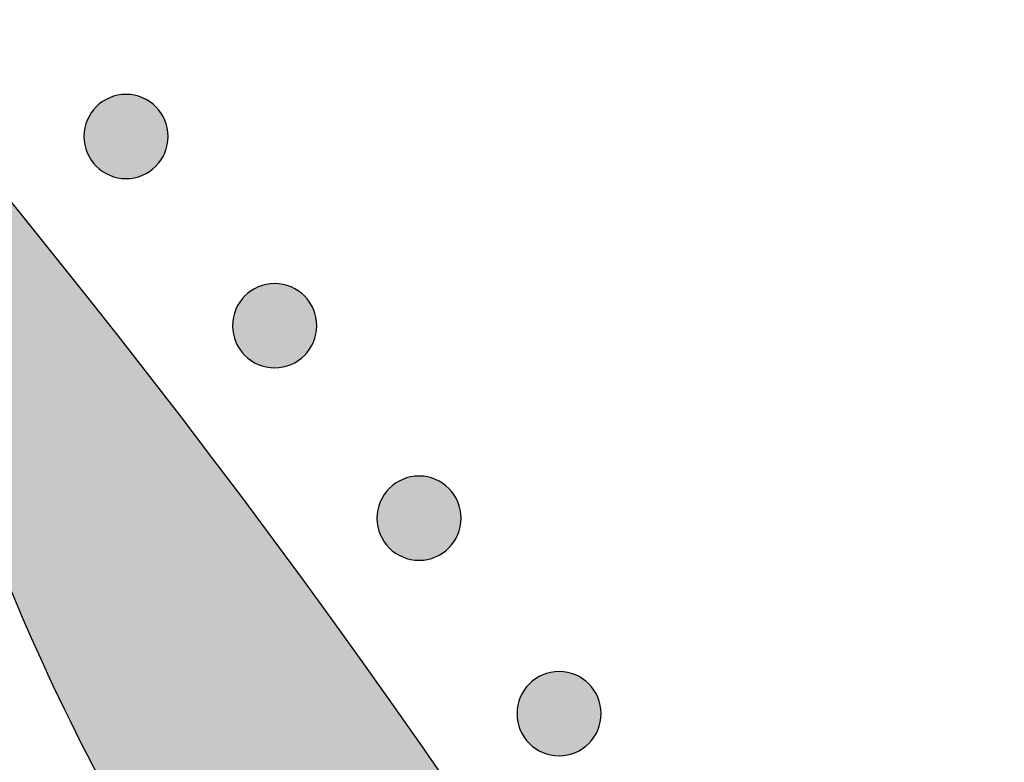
# Model space of a CAD drawing. Header units: millimetres. Extents: x -3873 to -97, y 912 to 4165.
# Tile 582 of 656: x -1354 to -1312, y 3130 to 3162. Entities that reach past the tile are written whole.
import ezdxf

# ---------------------------------------------------------------- set-up
doc = ezdxf.new("R2010")
doc.units = ezdxf.units.MM
doc.layers.add('pattern', color=7, linetype='Continuous', true_color=0x000000)

msp = doc.modelspace()

# ---------------------------------------------------------------- hatches: boundary and pattern name
at = {"layer": 'pattern'}
for points in [[(-1279.131, 2910.286), (-1279.226, 2917.47), (-1279.46, 2924.671), (-1279.833, 2931.885), (-1280.346, 2939.108), (-1280.999, 2946.337), (-1281.794, 2953.567), (-1282.731, 2960.793), (-1283.81, 2968.012), (-1285.03, 2975.22), (-1286.393, 2982.413), (-1287.897, 2989.585), (-1289.543, 2996.734), (-1291.329, 3003.855), (-1293.255, 3010.943), (-1295.32, 3017.995), (-1297.523, 3025.007), (-1299.863, 3031.974), (-1302.338, 3038.893), (-1304.947, 3045.759), (-1307.689, 3052.57), (-1310.56, 3059.32), (-1313.56, 3066.007), (-1316.686, 3072.626), (-1319.936, 3079.174), (-1323.307, 3085.648), (-1326.798, 3092.045), (-1330.405, 3098.361), (-1334.126, 3104.592), (-1337.957, 3110.737), (-1341.897, 3116.792), (-1345.941, 3122.755), (-1350.087, 3128.623), (-1351.098, 3130.538), (-1352.066, 3132.479), (-1352.991, 3134.445), (-1353.872, 3136.435), (-1354.708, 3138.446), (-1355.498, 3140.477), (-1356.242, 3142.527), (-1356.938, 3144.594), (-1357.587, 3146.677), (-1358.188, 3148.773), (-1358.74, 3150.882), (-1359.243, 3153.001), (-1359.697, 3155.129), (-1360.102, 3157.263), (-1360.457, 3159.403), (-1360.763, 3161.547), (-1355.361, 3155.12), (-1350.08, 3148.554), (-1344.927, 3141.852), (-1339.905, 3135.017), (-1335.02, 3128.054), (-1330.276, 3120.965), (-1325.678, 3113.756), (-1321.23, 3106.432), (-1316.937, 3098.996), (-1312.803, 3091.453), (-1308.832, 3083.81), (-1305.026, 3076.07), (-1301.391, 3068.24), (-1297.928, 3060.325), (-1294.64, 3052.331), (-1291.531, 3044.263), (-1288.603, 3036.128), (-1285.857, 3027.932), (-1283.296, 3019.681), (-1280.921, 3011.381), (-1278.734, 3003.039), (-1276.735, 2994.66), (-1274.925, 2986.251), (-1273.305, 2977.82), (-1271.875, 2969.37), (-1270.634, 2960.911), (-1269.583, 2952.447), (-1268.72, 2943.984), (-1268.045, 2935.53), (-1267.556, 2927.089), (-1267.252, 2918.669), (-1267.131, 2910.274)], [(-1350.729, 3157.883), (-1350.7, 3157.91), (-1350.671, 3157.938), (-1350.641, 3157.964), (-1350.611, 3157.99), (-1350.579, 3158.016), (-1350.547, 3158.041), (-1350.513, 3158.066), (-1350.479, 3158.09), (-1350.444, 3158.113), (-1350.409, 3158.136), (-1350.372, 3158.158), (-1350.335, 3158.179), (-1350.297, 3158.2), (-1350.258, 3158.219), (-1350.218, 3158.238), (-1350.178, 3158.256), (-1350.138, 3158.273), (-1350.096, 3158.289), (-1350.054, 3158.304), (-1350.012, 3158.318), (-1349.969, 3158.331), (-1349.925, 3158.343), (-1349.881, 3158.354), (-1349.837, 3158.364), (-1349.792, 3158.373), (-1349.747, 3158.38), (-1349.702, 3158.387), (-1349.657, 3158.392), (-1349.611, 3158.396), (-1349.565, 3158.399), (-1349.519, 3158.401), (-1349.474, 3158.401), (-1349.428, 3158.401), (-1349.382, 3158.399), (-1349.336, 3158.396), (-1349.29, 3158.392), (-1349.245, 3158.386), (-1349.2, 3158.38), (-1349.155, 3158.372), (-1349.11, 3158.363), (-1349.066, 3158.353), (-1349.022, 3158.342), (-1348.978, 3158.33), (-1348.935, 3158.317), (-1348.893, 3158.303), (-1348.851, 3158.288), (-1348.81, 3158.272), (-1348.769, 3158.255), (-1348.729, 3158.237), (-1348.689, 3158.218), (-1348.651, 3158.198), (-1348.613, 3158.178), (-1348.576, 3158.156), (-1348.539, 3158.134), (-1348.503, 3158.112), (-1348.468, 3158.088), (-1348.434, 3158.064), (-1348.401, 3158.039), (-1348.369, 3158.014), (-1348.337, 3157.988), (-1348.306, 3157.962), (-1348.277, 3157.935), (-1348.248, 3157.908), (-1348.219, 3157.88), (-1348.192, 3157.852), (-1348.165, 3157.823), (-1348.138, 3157.793), (-1348.112, 3157.763), (-1348.086, 3157.731), (-1348.061, 3157.698), (-1348.036, 3157.665), (-1348.012, 3157.631), (-1347.989, 3157.596), (-1347.966, 3157.56), (-1347.944, 3157.524), (-1347.923, 3157.487), (-1347.903, 3157.449), (-1347.883, 3157.41), (-1347.864, 3157.37), (-1347.846, 3157.33), (-1347.829, 3157.289), (-1347.813, 3157.248), (-1347.798, 3157.206), (-1347.784, 3157.164), (-1347.771, 3157.121), (-1347.759, 3157.077), (-1347.748, 3157.033), (-1347.738, 3156.989), (-1347.73, 3156.944), (-1347.722, 3156.899), (-1347.715, 3156.854), (-1347.71, 3156.809), (-1347.706, 3156.763), (-1347.703, 3156.717), (-1347.701, 3156.671), (-1347.701, 3156.625), (-1347.702, 3156.579), (-1347.703, 3156.534), (-1347.706, 3156.488), (-1347.711, 3156.442), (-1347.716, 3156.397), (-1347.722, 3156.351), (-1347.73, 3156.306), (-1347.739, 3156.262), (-1347.749, 3156.218), (-1347.76, 3156.174), (-1347.772, 3156.13), (-1347.785, 3156.087), (-1347.799, 3156.045), (-1347.814, 3156.003), (-1347.83, 3155.962), (-1347.848, 3155.921), (-1347.866, 3155.881), (-1347.884, 3155.841), (-1347.904, 3155.803), (-1347.925, 3155.765), (-1347.946, 3155.727), (-1347.968, 3155.691), (-1347.991, 3155.655), (-1348.014, 3155.62), (-1348.038, 3155.586), (-1348.063, 3155.553), (-1348.088, 3155.521), (-1348.114, 3155.489), (-1348.14, 3155.458), (-1348.167, 3155.428), (-1348.194, 3155.399), (-1348.222, 3155.371), (-1348.25, 3155.344), (-1348.279, 3155.317), (-1348.309, 3155.29), (-1348.34, 3155.264), (-1348.371, 3155.238), (-1348.404, 3155.213), (-1348.437, 3155.188), (-1348.471, 3155.164), (-1348.506, 3155.141), (-1348.542, 3155.118), (-1348.578, 3155.096), (-1348.616, 3155.075), (-1348.654, 3155.054), (-1348.692, 3155.035), (-1348.732, 3155.016), (-1348.772, 3154.998), (-1348.813, 3154.981), (-1348.854, 3154.965), (-1348.896, 3154.95), (-1348.939, 3154.936), (-1348.982, 3154.923), (-1349.025, 3154.911), (-1349.069, 3154.9), (-1349.113, 3154.89), (-1349.158, 3154.881), (-1349.203, 3154.874), (-1349.248, 3154.867), (-1349.294, 3154.862), (-1349.339, 3154.858), (-1349.385, 3154.855), (-1349.431, 3154.853), (-1349.477, 3154.853), (-1349.523, 3154.853), (-1349.569, 3154.855), (-1349.614, 3154.858), (-1349.66, 3154.862), (-1349.706, 3154.868), (-1349.751, 3154.874), (-1349.796, 3154.882), (-1349.84, 3154.891), (-1349.885, 3154.901), (-1349.929, 3154.912), (-1349.972, 3154.924), (-1350.015, 3154.937), (-1350.058, 3154.951), (-1350.099, 3154.966), (-1350.141, 3154.982), (-1350.181, 3154.999), (-1350.222, 3155.017), (-1350.261, 3155.036), (-1350.3, 3155.056), (-1350.338, 3155.076), (-1350.375, 3155.098), (-1350.411, 3155.12), (-1350.447, 3155.143), (-1350.482, 3155.166), (-1350.516, 3155.19), (-1350.549, 3155.215), (-1350.582, 3155.24), (-1350.613, 3155.266), (-1350.644, 3155.292), (-1350.674, 3155.319), (-1350.703, 3155.346), (-1350.731, 3155.374), (-1350.759, 3155.402), (-1350.786, 3155.431), (-1350.812, 3155.461), (-1350.839, 3155.492), (-1350.864, 3155.523), (-1350.889, 3155.556), (-1350.914, 3155.589), (-1350.938, 3155.623), (-1350.962, 3155.658), (-1350.984, 3155.694), (-1351.006, 3155.73), (-1351.027, 3155.768), (-1351.048, 3155.806), (-1351.068, 3155.844), (-1351.086, 3155.884), (-1351.104, 3155.924), (-1351.121, 3155.965), (-1351.137, 3156.006), (-1351.152, 3156.048), (-1351.166, 3156.09), (-1351.179, 3156.133), (-1351.191, 3156.177), (-1351.202, 3156.221), (-1351.212, 3156.265), (-1351.221, 3156.31), (-1351.228, 3156.355), (-1351.235, 3156.4), (-1351.24, 3156.445), (-1351.244, 3156.491), (-1351.247, 3156.537), (-1351.249, 3156.583), (-1351.25, 3156.629), (-1351.249, 3156.675), (-1351.247, 3156.721), (-1351.244, 3156.766), (-1351.24, 3156.812), (-1351.234, 3156.857), (-1351.228, 3156.903), (-1351.22, 3156.948), (-1351.212, 3156.992), (-1351.202, 3157.037), (-1351.191, 3157.08), (-1351.179, 3157.124), (-1351.165, 3157.167), (-1351.151, 3157.209), (-1351.136, 3157.251), (-1351.12, 3157.293), (-1351.103, 3157.333), (-1351.085, 3157.373), (-1351.066, 3157.413), (-1351.046, 3157.452), (-1351.026, 3157.49), (-1351.004, 3157.527), (-1350.982, 3157.563), (-1350.96, 3157.599), (-1350.936, 3157.634), (-1350.912, 3157.668), (-1350.887, 3157.701), (-1350.862, 3157.734), (-1350.836, 3157.765), (-1350.81, 3157.796), (-1350.783, 3157.826), (-1350.756, 3157.855)], [(-1344.464, 3149.909), (-1344.436, 3149.937), (-1344.407, 3149.964), (-1344.377, 3149.991), (-1344.346, 3150.017), (-1344.315, 3150.042), (-1344.282, 3150.068), (-1344.249, 3150.092), (-1344.215, 3150.116), (-1344.18, 3150.14), (-1344.144, 3150.162), (-1344.108, 3150.184), (-1344.07, 3150.206), (-1344.032, 3150.226), (-1343.993, 3150.246), (-1343.954, 3150.265), (-1343.914, 3150.282), (-1343.873, 3150.299), (-1343.832, 3150.315), (-1343.79, 3150.331), (-1343.747, 3150.345), (-1343.704, 3150.358), (-1343.661, 3150.37), (-1343.617, 3150.381), (-1343.573, 3150.39), (-1343.528, 3150.399), (-1343.483, 3150.407), (-1343.438, 3150.413), (-1343.392, 3150.418), (-1343.347, 3150.422), (-1343.301, 3150.425), (-1343.255, 3150.427), (-1343.209, 3150.428), (-1343.163, 3150.427), (-1343.117, 3150.425), (-1343.072, 3150.422), (-1343.026, 3150.418), (-1342.98, 3150.413), (-1342.935, 3150.406), (-1342.89, 3150.399), (-1342.846, 3150.39), (-1342.801, 3150.38), (-1342.757, 3150.369), (-1342.714, 3150.357), (-1342.671, 3150.344), (-1342.628, 3150.329), (-1342.587, 3150.314), (-1342.545, 3150.298), (-1342.505, 3150.281), (-1342.464, 3150.263), (-1342.425, 3150.244), (-1342.386, 3150.225), (-1342.348, 3150.204), (-1342.311, 3150.183), (-1342.275, 3150.161), (-1342.239, 3150.138), (-1342.204, 3150.114), (-1342.17, 3150.09), (-1342.137, 3150.066), (-1342.104, 3150.04), (-1342.073, 3150.015), (-1342.042, 3149.988), (-1342.012, 3149.962), (-1341.983, 3149.934), (-1341.955, 3149.907), (-1341.927, 3149.879), (-1341.9, 3149.85), (-1341.874, 3149.82), (-1341.847, 3149.789), (-1341.822, 3149.757), (-1341.796, 3149.725), (-1341.772, 3149.692), (-1341.748, 3149.657), (-1341.724, 3149.622), (-1341.702, 3149.587), (-1341.68, 3149.55), (-1341.659, 3149.513), (-1341.638, 3149.475), (-1341.618, 3149.436), (-1341.6, 3149.397), (-1341.582, 3149.357), (-1341.565, 3149.316), (-1341.549, 3149.274), (-1341.534, 3149.233), (-1341.52, 3149.19), (-1341.507, 3149.147), (-1341.495, 3149.104), (-1341.484, 3149.06), (-1341.474, 3149.015), (-1341.465, 3148.971), (-1341.457, 3148.926), (-1341.451, 3148.88), (-1341.446, 3148.835), (-1341.442, 3148.789), (-1341.439, 3148.744), (-1341.437, 3148.698), (-1341.436, 3148.652), (-1341.437, 3148.606), (-1341.439, 3148.56), (-1341.442, 3148.514), (-1341.446, 3148.468), (-1341.452, 3148.423), (-1341.458, 3148.378), (-1341.466, 3148.333), (-1341.474, 3148.288), (-1341.484, 3148.244), (-1341.495, 3148.2), (-1341.507, 3148.157), (-1341.521, 3148.114), (-1341.535, 3148.071), (-1341.55, 3148.029), (-1341.566, 3147.988), (-1341.583, 3147.947), (-1341.601, 3147.907), (-1341.62, 3147.868), (-1341.64, 3147.829), (-1341.66, 3147.791), (-1341.682, 3147.754), (-1341.704, 3147.717), (-1341.726, 3147.682), (-1341.75, 3147.647), (-1341.774, 3147.613), (-1341.799, 3147.579), (-1341.824, 3147.547), (-1341.85, 3147.515), (-1341.876, 3147.485), (-1341.903, 3147.455), (-1341.93, 3147.426), (-1341.957, 3147.398), (-1341.986, 3147.37), (-1342.015, 3147.343), (-1342.044, 3147.316), (-1342.075, 3147.29), (-1342.107, 3147.264), (-1342.139, 3147.239), (-1342.173, 3147.214), (-1342.207, 3147.19), (-1342.242, 3147.167), (-1342.277, 3147.144), (-1342.314, 3147.122), (-1342.351, 3147.101), (-1342.389, 3147.081), (-1342.428, 3147.061), (-1342.468, 3147.042), (-1342.508, 3147.024), (-1342.548, 3147.007), (-1342.59, 3146.991), (-1342.632, 3146.976), (-1342.674, 3146.962), (-1342.717, 3146.949), (-1342.761, 3146.937), (-1342.805, 3146.926), (-1342.849, 3146.916), (-1342.894, 3146.908), (-1342.939, 3146.9), (-1342.984, 3146.894), (-1343.029, 3146.888), (-1343.075, 3146.884), (-1343.121, 3146.881), (-1343.167, 3146.88), (-1343.212, 3146.879), (-1343.258, 3146.88), (-1343.304, 3146.882), (-1343.35, 3146.885), (-1343.396, 3146.889), (-1343.441, 3146.894), (-1343.486, 3146.901), (-1343.531, 3146.908), (-1343.576, 3146.917), (-1343.62, 3146.927), (-1343.664, 3146.938), (-1343.708, 3146.95), (-1343.751, 3146.963), (-1343.793, 3146.977), (-1343.835, 3146.993), (-1343.876, 3147.009), (-1343.917, 3147.026), (-1343.957, 3147.044), (-1343.997, 3147.063), (-1344.035, 3147.082), (-1344.073, 3147.103), (-1344.11, 3147.124), (-1344.147, 3147.146), (-1344.183, 3147.169), (-1344.218, 3147.192), (-1344.252, 3147.216), (-1344.285, 3147.241), (-1344.317, 3147.266), (-1344.349, 3147.292), (-1344.38, 3147.318), (-1344.409, 3147.345), (-1344.438, 3147.372), (-1344.467, 3147.4), (-1344.494, 3147.428), (-1344.521, 3147.457), (-1344.548, 3147.487), (-1344.574, 3147.518), (-1344.6, 3147.55), (-1344.625, 3147.582), (-1344.65, 3147.615), (-1344.674, 3147.649), (-1344.697, 3147.684), (-1344.72, 3147.72), (-1344.742, 3147.757), (-1344.763, 3147.794), (-1344.783, 3147.832), (-1344.803, 3147.871), (-1344.822, 3147.91), (-1344.84, 3147.95), (-1344.857, 3147.991), (-1344.873, 3148.032), (-1344.888, 3148.074), (-1344.902, 3148.117), (-1344.915, 3148.16), (-1344.927, 3148.203), (-1344.938, 3148.247), (-1344.948, 3148.291), (-1344.956, 3148.336), (-1344.964, 3148.381), (-1344.97, 3148.426), (-1344.976, 3148.472), (-1344.98, 3148.517), (-1344.983, 3148.563), (-1344.985, 3148.609), (-1344.985, 3148.655), (-1344.984, 3148.701), (-1344.983, 3148.747), (-1344.98, 3148.793), (-1344.975, 3148.838), (-1344.97, 3148.884), (-1344.964, 3148.929), (-1344.956, 3148.974), (-1344.947, 3149.019), (-1344.937, 3149.063), (-1344.926, 3149.107), (-1344.914, 3149.15), (-1344.901, 3149.193), (-1344.887, 3149.236), (-1344.872, 3149.278), (-1344.856, 3149.319), (-1344.838, 3149.36), (-1344.82, 3149.4), (-1344.802, 3149.439), (-1344.782, 3149.478), (-1344.761, 3149.516), (-1344.74, 3149.553), (-1344.718, 3149.59), (-1344.695, 3149.625), (-1344.672, 3149.66), (-1344.648, 3149.694), (-1344.623, 3149.728), (-1344.598, 3149.76), (-1344.572, 3149.792), (-1344.546, 3149.822), (-1344.519, 3149.852), (-1344.492, 3149.881)], [(-1338.376, 3141.799), (-1338.347, 3141.827), (-1338.318, 3141.854), (-1338.288, 3141.881), (-1338.258, 3141.907), (-1338.226, 3141.932), (-1338.193, 3141.958), (-1338.16, 3141.982), (-1338.126, 3142.006), (-1338.091, 3142.03), (-1338.055, 3142.052), (-1338.019, 3142.074), (-1337.982, 3142.096), (-1337.944, 3142.116), (-1337.905, 3142.136), (-1337.865, 3142.155), (-1337.825, 3142.172), (-1337.784, 3142.189), (-1337.743, 3142.205), (-1337.701, 3142.221), (-1337.659, 3142.235), (-1337.616, 3142.248), (-1337.572, 3142.26), (-1337.528, 3142.271), (-1337.484, 3142.28), (-1337.439, 3142.289), (-1337.394, 3142.297), (-1337.349, 3142.303), (-1337.304, 3142.308), (-1337.258, 3142.312), (-1337.212, 3142.315), (-1337.166, 3142.317), (-1337.12, 3142.318), (-1337.074, 3142.317), (-1337.029, 3142.315), (-1336.983, 3142.312), (-1336.937, 3142.308), (-1336.892, 3142.303), (-1336.846, 3142.296), (-1336.801, 3142.288), (-1336.757, 3142.28), (-1336.713, 3142.27), (-1336.669, 3142.259), (-1336.625, 3142.247), (-1336.582, 3142.234), (-1336.54, 3142.219), (-1336.498, 3142.204), (-1336.457, 3142.188), (-1336.416, 3142.171), (-1336.376, 3142.153), (-1336.336, 3142.134), (-1336.298, 3142.115), (-1336.26, 3142.094), (-1336.222, 3142.073), (-1336.186, 3142.051), (-1336.15, 3142.028), (-1336.115, 3142.004), (-1336.081, 3141.98), (-1336.048, 3141.956), (-1336.016, 3141.93), (-1335.984, 3141.905), (-1335.953, 3141.878), (-1335.923, 3141.852), (-1335.894, 3141.824), (-1335.866, 3141.797), (-1335.839, 3141.769), (-1335.812, 3141.74), (-1335.785, 3141.71), (-1335.759, 3141.679), (-1335.733, 3141.647), (-1335.708, 3141.615), (-1335.683, 3141.582), (-1335.659, 3141.547), (-1335.636, 3141.512), (-1335.613, 3141.477), (-1335.591, 3141.44), (-1335.57, 3141.403), (-1335.549, 3141.365), (-1335.53, 3141.326), (-1335.511, 3141.287), (-1335.493, 3141.247), (-1335.476, 3141.206), (-1335.46, 3141.164), (-1335.445, 3141.122), (-1335.431, 3141.08), (-1335.418, 3141.037), (-1335.406, 3140.994), (-1335.395, 3140.95), (-1335.385, 3140.905), (-1335.376, 3140.861), (-1335.369, 3140.816), (-1335.362, 3140.77), (-1335.357, 3140.725), (-1335.353, 3140.679), (-1335.35, 3140.634), (-1335.348, 3140.588), (-1335.348, 3140.542), (-1335.348, 3140.496), (-1335.35, 3140.45), (-1335.353, 3140.404), (-1335.357, 3140.358), (-1335.363, 3140.313), (-1335.369, 3140.268), (-1335.377, 3140.223), (-1335.386, 3140.178), (-1335.396, 3140.134), (-1335.407, 3140.09), (-1335.419, 3140.047), (-1335.432, 3140.004), (-1335.446, 3139.961), (-1335.461, 3139.919), (-1335.477, 3139.878), (-1335.494, 3139.837), (-1335.512, 3139.797), (-1335.531, 3139.758), (-1335.551, 3139.719), (-1335.571, 3139.681), (-1335.593, 3139.644), (-1335.615, 3139.607), (-1335.638, 3139.572), (-1335.661, 3139.537), (-1335.685, 3139.503), (-1335.71, 3139.469), (-1335.735, 3139.437), (-1335.761, 3139.405), (-1335.787, 3139.375), (-1335.814, 3139.345), (-1335.841, 3139.316), (-1335.869, 3139.288), (-1335.897, 3139.26), (-1335.926, 3139.233), (-1335.956, 3139.206), (-1335.987, 3139.18), (-1336.018, 3139.154), (-1336.051, 3139.129), (-1336.084, 3139.104), (-1336.118, 3139.08), (-1336.153, 3139.057), (-1336.189, 3139.034), (-1336.225, 3139.012), (-1336.263, 3138.991), (-1336.301, 3138.971), (-1336.339, 3138.951), (-1336.379, 3138.932), (-1336.419, 3138.914), (-1336.46, 3138.897), (-1336.501, 3138.881), (-1336.543, 3138.866), (-1336.585, 3138.852), (-1336.628, 3138.839), (-1336.672, 3138.827), (-1336.716, 3138.816), (-1336.76, 3138.806), (-1336.805, 3138.798), (-1336.85, 3138.79), (-1336.895, 3138.784), (-1336.941, 3138.778), (-1336.986, 3138.774), (-1337.032, 3138.771), (-1337.078, 3138.77), (-1337.124, 3138.769), (-1337.17, 3138.77), (-1337.216, 3138.772), (-1337.261, 3138.775), (-1337.307, 3138.779), (-1337.352, 3138.784), (-1337.398, 3138.791), (-1337.443, 3138.798), (-1337.487, 3138.807), (-1337.532, 3138.817), (-1337.575, 3138.828), (-1337.619, 3138.84), (-1337.662, 3138.853), (-1337.704, 3138.867), (-1337.746, 3138.883), (-1337.788, 3138.899), (-1337.828, 3138.916), (-1337.868, 3138.934), (-1337.908, 3138.953), (-1337.947, 3138.972), (-1337.985, 3138.993), (-1338.022, 3139.014), (-1338.058, 3139.036), (-1338.094, 3139.059), (-1338.129, 3139.082), (-1338.163, 3139.106), (-1338.196, 3139.131), (-1338.229, 3139.156), (-1338.26, 3139.182), (-1338.291, 3139.208), (-1338.321, 3139.235), (-1338.35, 3139.262), (-1338.378, 3139.29), (-1338.405, 3139.318), (-1338.433, 3139.347), (-1338.459, 3139.377), (-1338.485, 3139.408), (-1338.511, 3139.439), (-1338.536, 3139.472), (-1338.561, 3139.505), (-1338.585, 3139.539), (-1338.608, 3139.574), (-1338.631, 3139.61), (-1338.653, 3139.647), (-1338.674, 3139.684), (-1338.695, 3139.722), (-1338.714, 3139.761), (-1338.733, 3139.8), (-1338.751, 3139.84), (-1338.768, 3139.881), (-1338.784, 3139.922), (-1338.799, 3139.964), (-1338.813, 3140.007), (-1338.826, 3140.05), (-1338.838, 3140.093), (-1338.849, 3140.137), (-1338.859, 3140.181), (-1338.868, 3140.226), (-1338.875, 3140.271), (-1338.882, 3140.316), (-1338.887, 3140.362), (-1338.891, 3140.407), (-1338.894, 3140.453), (-1338.896, 3140.499), (-1338.896, 3140.545), (-1338.896, 3140.591), (-1338.894, 3140.637), (-1338.891, 3140.683), (-1338.887, 3140.728), (-1338.881, 3140.774), (-1338.875, 3140.819), (-1338.867, 3140.864), (-1338.858, 3140.909), (-1338.848, 3140.953), (-1338.837, 3140.997), (-1338.825, 3141.04), (-1338.812, 3141.083), (-1338.798, 3141.126), (-1338.783, 3141.168), (-1338.767, 3141.209), (-1338.75, 3141.25), (-1338.732, 3141.29), (-1338.713, 3141.329), (-1338.693, 3141.368), (-1338.673, 3141.406), (-1338.651, 3141.443), (-1338.629, 3141.48), (-1338.607, 3141.515), (-1338.583, 3141.55), (-1338.559, 3141.584), (-1338.534, 3141.618), (-1338.509, 3141.65), (-1338.483, 3141.681), (-1338.457, 3141.712), (-1338.43, 3141.742), (-1338.403, 3141.771)], [(-1332.472, 3133.563), (-1332.444, 3133.59), (-1332.415, 3133.617), (-1332.385, 3133.644), (-1332.354, 3133.67), (-1332.322, 3133.696), (-1332.29, 3133.721), (-1332.257, 3133.746), (-1332.223, 3133.77), (-1332.188, 3133.793), (-1332.152, 3133.816), (-1332.115, 3133.838), (-1332.078, 3133.859), (-1332.04, 3133.88), (-1332.001, 3133.899), (-1331.962, 3133.918), (-1331.922, 3133.936), (-1331.881, 3133.953), (-1331.84, 3133.969), (-1331.798, 3133.984), (-1331.755, 3133.998), (-1331.712, 3134.011), (-1331.669, 3134.023), (-1331.625, 3134.034), (-1331.58, 3134.044), (-1331.536, 3134.053), (-1331.491, 3134.06), (-1331.446, 3134.067), (-1331.4, 3134.072), (-1331.354, 3134.076), (-1331.309, 3134.079), (-1331.263, 3134.081), (-1331.217, 3134.081), (-1331.171, 3134.081), (-1331.125, 3134.079), (-1331.079, 3134.076), (-1331.034, 3134.072), (-1330.988, 3134.066), (-1330.943, 3134.06), (-1330.898, 3134.052), (-1330.853, 3134.043), (-1330.809, 3134.033), (-1330.765, 3134.022), (-1330.722, 3134.01), (-1330.679, 3133.997), (-1330.636, 3133.983), (-1330.594, 3133.968), (-1330.553, 3133.952), (-1330.512, 3133.935), (-1330.472, 3133.917), (-1330.433, 3133.898), (-1330.394, 3133.878), (-1330.356, 3133.858), (-1330.319, 3133.836), (-1330.282, 3133.814), (-1330.247, 3133.792), (-1330.212, 3133.768), (-1330.178, 3133.744), (-1330.144, 3133.719), (-1330.112, 3133.694), (-1330.08, 3133.668), (-1330.05, 3133.642), (-1330.02, 3133.615), (-1329.991, 3133.588), (-1329.963, 3133.56), (-1329.935, 3133.532), (-1329.908, 3133.503), (-1329.881, 3133.473), (-1329.855, 3133.443), (-1329.829, 3133.411), (-1329.804, 3133.378), (-1329.78, 3133.345), (-1329.756, 3133.311), (-1329.732, 3133.276), (-1329.71, 3133.24), (-1329.688, 3133.204), (-1329.666, 3133.167), (-1329.646, 3133.129), (-1329.626, 3133.09), (-1329.607, 3133.05), (-1329.59, 3133.01), (-1329.573, 3132.969), (-1329.556, 3132.928), (-1329.541, 3132.886), (-1329.527, 3132.844), (-1329.514, 3132.801), (-1329.502, 3132.757), (-1329.491, 3132.713), (-1329.482, 3132.669), (-1329.473, 3132.624), (-1329.465, 3132.579), (-1329.459, 3132.534), (-1329.454, 3132.489), (-1329.449, 3132.443), (-1329.447, 3132.397), (-1329.445, 3132.351), (-1329.444, 3132.305), (-1329.445, 3132.259), (-1329.447, 3132.214), (-1329.45, 3132.168), (-1329.454, 3132.122), (-1329.459, 3132.077), (-1329.466, 3132.031), (-1329.473, 3131.986), (-1329.482, 3131.942), (-1329.492, 3131.898), (-1329.503, 3131.854), (-1329.515, 3131.81), (-1329.528, 3131.767), (-1329.543, 3131.725), (-1329.558, 3131.683), (-1329.574, 3131.642), (-1329.591, 3131.601), (-1329.609, 3131.561), (-1329.628, 3131.521), (-1329.647, 3131.483), (-1329.668, 3131.445), (-1329.689, 3131.407), (-1329.711, 3131.371), (-1329.734, 3131.335), (-1329.758, 3131.3), (-1329.782, 3131.266), (-1329.806, 3131.233), (-1329.832, 3131.201), (-1329.857, 3131.169), (-1329.884, 3131.138), (-1329.91, 3131.108), (-1329.938, 3131.079), (-1329.965, 3131.051), (-1329.993, 3131.024), (-1330.022, 3130.997), (-1330.052, 3130.97), (-1330.083, 3130.944), (-1330.115, 3130.918), (-1330.147, 3130.893), (-1330.18, 3130.868), (-1330.215, 3130.844), (-1330.249, 3130.821), (-1330.285, 3130.798), (-1330.322, 3130.776), (-1330.359, 3130.755), (-1330.397, 3130.734), (-1330.436, 3130.715), (-1330.475, 3130.696), (-1330.515, 3130.678), (-1330.556, 3130.661), (-1330.597, 3130.645), (-1330.639, 3130.63), (-1330.682, 3130.616), (-1330.725, 3130.603), (-1330.768, 3130.591), (-1330.812, 3130.58), (-1330.857, 3130.57), (-1330.901, 3130.561), (-1330.946, 3130.554), (-1330.991, 3130.547), (-1331.037, 3130.542), (-1331.083, 3130.538), (-1331.128, 3130.535), (-1331.174, 3130.533), (-1331.22, 3130.533), (-1331.266, 3130.533), (-1331.312, 3130.535), (-1331.358, 3130.538), (-1331.403, 3130.542), (-1331.449, 3130.548), (-1331.494, 3130.554), (-1331.539, 3130.562), (-1331.584, 3130.571), (-1331.628, 3130.581), (-1331.672, 3130.592), (-1331.715, 3130.604), (-1331.758, 3130.617), (-1331.801, 3130.631), (-1331.843, 3130.646), (-1331.884, 3130.662), (-1331.925, 3130.679), (-1331.965, 3130.697), (-1332.004, 3130.716), (-1332.043, 3130.736), (-1332.081, 3130.756), (-1332.118, 3130.778), (-1332.155, 3130.8), (-1332.19, 3130.823), (-1332.225, 3130.846), (-1332.259, 3130.87), (-1332.293, 3130.895), (-1332.325, 3130.92), (-1332.357, 3130.946), (-1332.387, 3130.972), (-1332.417, 3130.999), (-1332.446, 3131.026), (-1332.474, 3131.054), (-1332.502, 3131.082), (-1332.529, 3131.111), (-1332.556, 3131.141), (-1332.582, 3131.172), (-1332.608, 3131.203), (-1332.633, 3131.236), (-1332.657, 3131.269), (-1332.681, 3131.303), (-1332.705, 3131.338), (-1332.728, 3131.374), (-1332.75, 3131.41), (-1332.771, 3131.448), (-1332.791, 3131.486), (-1332.811, 3131.524), (-1332.83, 3131.564), (-1332.848, 3131.604), (-1332.865, 3131.645), (-1332.881, 3131.686), (-1332.896, 3131.728), (-1332.91, 3131.77), (-1332.923, 3131.813), (-1332.935, 3131.857), (-1332.946, 3131.901), (-1332.956, 3131.945), (-1332.964, 3131.99), (-1332.972, 3132.035), (-1332.978, 3132.08), (-1332.984, 3132.125), (-1332.988, 3132.171), (-1332.991, 3132.217), (-1332.992, 3132.263), (-1332.993, 3132.309), (-1332.992, 3132.355), (-1332.99, 3132.401), (-1332.987, 3132.446), (-1332.983, 3132.492), (-1332.978, 3132.537), (-1332.971, 3132.583), (-1332.964, 3132.628), (-1332.955, 3132.672), (-1332.945, 3132.717), (-1332.934, 3132.76), (-1332.922, 3132.804), (-1332.909, 3132.847), (-1332.895, 3132.889), (-1332.879, 3132.931), (-1332.863, 3132.973), (-1332.846, 3133.013), (-1332.828, 3133.053), (-1332.809, 3133.093), (-1332.79, 3133.132), (-1332.769, 3133.17), (-1332.748, 3133.207), (-1332.726, 3133.243), (-1332.703, 3133.279), (-1332.68, 3133.314), (-1332.655, 3133.348), (-1332.631, 3133.381), (-1332.606, 3133.414), (-1332.58, 3133.445), (-1332.553, 3133.476), (-1332.527, 3133.506), (-1332.5, 3133.535)]]:
    msp.add_hatch(color=256, dxfattribs=at).paths.add_polyline_path(points, flags=0)

# ---------------------------------------------------------------- linework, layer by layer
at = {"layer": 'pattern', "extrusion": (0, 0, -1)}
for centre in [(1349.475, 3156.627), (1343.211, 3148.653), (1337.122, 3140.543), (1331.219, 3132.307)]:
    msp.add_circle(centre, 1.774, dxfattribs=at)
for centre, radius, start, end in [((1266.648, 3173.87), 94.918, 331.53014, 352.5405), ((1654.828, 2908.888), 387.7, 139.331, 179.79511)]:
    msp.add_arc(centre, radius, start, end, dxfattribs=at)

doc.saveas('drawing.dxf')
